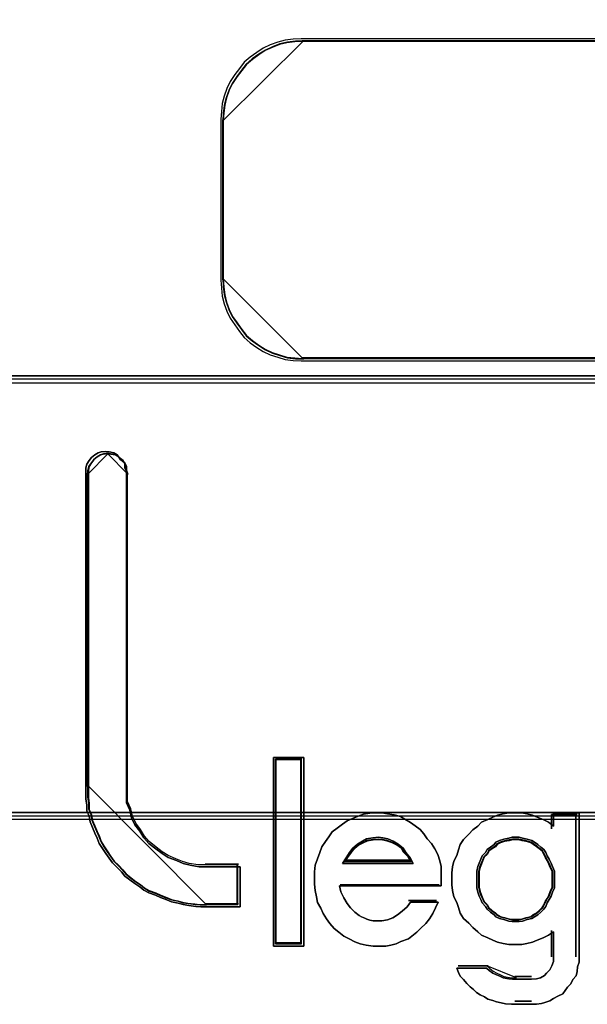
# Model space of a CAD drawing. Header units: millimetres. Extents: x -1290 to 1795, y -4192 to -1311.
# Tile 497 of 656: x 1536.36 to 1537.8, y -3688.79 to -3686.3. Entities that reach past the tile are written whole.
import ezdxf

# ---------------------------------------------------------------- set-up
doc = ezdxf.new("R2010")
doc.units = ezdxf.units.MM
doc.layers.add('30', color=7, linetype='Continuous')
doc.layers.add('45', color=7, linetype='Continuous')
doc.layers.add('Aparatura', color=7, linetype='Continuous', lineweight=13)

# ---------------------------------------------------------------- blocks, each defined once
blk = doc.blocks.new('*U222')
at = {"layer": '30', "color": 7}
for points in [[(764.797637, -412.488144), (117.203183, -412.488144), (117.203183, -414.007719), (117.203183, -435.076424), (117.203183, -436.55493), (764.797637, -436.55493), (764.797637, -435.076424), (764.797637, -414.007719), (764.797637, -412.488144)], [(117.203183, -436.468753), (764.797637, -436.468753), (117.203183, -436.468753)], [(764.797637, -436.468753), (117.203183, -436.468753), (117.203183, -437.964885), (117.203183, -439.544136), (117.203183, -442.07925), (764.797637, -442.07925), (764.797637, -439.544136), (764.797637, -437.964885), (764.797637, -436.468753)], [(764.754661, -436.510046), (117.246158, -436.510046), (117.246158, -437.983677), (117.246158, -439.539176), (117.246158, -442.036161), (764.754661, -442.036161), (764.754661, -439.539176), (764.754661, -437.983677), (764.754661, -436.510046)], [(117.203183, -441.993072), (764.797637, -441.993072), (117.203183, -441.993072)]]:
    blk.add_lwpolyline(points, close=True, dxfattribs=at)
blk = doc.blocks.new('*U225')
at = {"layer": '45', "color": 3}
for points in [[(197.395461, -433.549499), (193.397664, -433.549499), (193.297425, -433.555434), (193.197185, -433.567304), (193.102842, -433.591043), (193.008498, -433.626653), (192.920052, -433.668197), (192.837501, -433.721611), (192.754951, -433.780959), (192.678297, -433.846243), (192.619332, -433.923396), (192.560368, -434.00055), (192.501403, -434.089573), (192.460128, -434.178596), (192.424749, -434.273554), (192.401164, -434.368512), (192.389371, -434.469405), (192.383474, -434.564363), (192.383474, -436.605961), (192.389371, -436.706854), (192.401164, -436.807746), (192.424749, -436.902705), (192.460128, -436.997663), (192.501403, -437.086686), (192.560368, -437.169774), (192.619332, -437.252862), (192.678297, -437.330016), (192.754951, -437.395299), (192.837501, -437.454648), (192.920052, -437.508062), (193.008498, -437.549606), (193.102842, -437.57928), (193.197185, -437.608955), (193.297425, -437.620825), (193.397664, -437.626759), (197.395461, -437.626759)], [(197.395461, -433.549499), (193.397664, -433.549499), (193.297425, -433.555434), (193.197185, -433.567304), (193.102842, -433.591043), (193.008498, -433.626653), (192.920052, -433.668197), (192.837501, -433.721611), (192.754951, -433.780959), (192.678297, -433.846243), (192.619332, -433.923396), (192.560368, -434.00055), (192.501403, -434.089573), (192.460128, -434.178596), (192.424749, -434.273554), (192.401164, -434.368512), (192.389371, -434.469405), (192.383474, -434.564363), (192.383474, -436.605961), (192.389371, -436.706854), (192.401164, -436.807746), (192.424749, -436.902705), (192.460128, -436.997663), (192.501403, -437.086686), (192.560368, -437.169774), (192.619332, -437.252862), (192.678297, -437.330016), (192.754951, -437.395299), (192.837501, -437.454648), (192.920052, -437.508062), (193.008498, -437.549606), (193.102842, -437.57928), (193.197185, -437.608955), (193.297425, -437.620825), (193.397664, -437.626759), (197.395461, -437.626759)], [(197.395461, -433.549499), (193.397664, -433.549499), (193.297425, -433.555434), (193.197185, -433.567304), (193.102842, -433.591043), (193.008498, -433.626653), (192.920052, -433.668197), (192.837501, -433.721611), (192.754951, -433.780959), (192.678297, -433.846243), (192.619332, -433.923396), (192.560368, -434.00055), (192.501403, -434.089573), (192.460128, -434.178596), (192.424749, -434.273554), (192.401164, -434.368512), (192.389371, -434.469405), (192.383474, -434.564363), (192.383474, -436.605961), (192.389371, -436.706854), (192.401164, -436.807746), (192.424749, -436.902705), (192.460128, -436.997663), (192.501403, -437.086686), (192.560368, -437.169774), (192.619332, -437.252862), (192.678297, -437.330016), (192.754951, -437.395299), (192.837501, -437.454648), (192.920052, -437.508062), (193.008498, -437.549606), (193.102842, -437.57928), (193.197185, -437.608955), (193.297425, -437.620825), (193.397664, -437.626759), (197.395461, -437.626759)], [(197.395461, -433.549499), (193.397664, -433.549499), (193.297425, -433.555434), (193.197185, -433.567304), (193.102842, -433.591043), (193.008498, -433.626653), (192.920052, -433.668197), (192.837501, -433.721611), (192.754951, -433.780959), (192.678297, -433.846243), (192.619332, -433.923396), (192.560368, -434.00055), (192.501403, -434.089573), (192.460128, -434.178596), (192.424749, -434.273554), (192.401164, -434.368512), (192.389371, -434.469405), (192.383474, -434.564363), (192.383474, -436.605961), (192.389371, -436.706854), (192.401164, -436.807746), (192.424749, -436.902705), (192.460128, -436.997663), (192.501403, -437.086686), (192.560368, -437.169774), (192.619332, -437.252862), (192.678297, -437.330016), (192.754951, -437.395299), (192.837501, -437.454648), (192.920052, -437.508062), (193.008498, -437.549606), (193.102842, -437.57928), (193.197185, -437.608955), (193.297425, -437.620825), (193.397664, -437.626759), (197.395461, -437.626759)], [(197.395461, -433.549499), (193.397664, -433.549499), (193.297425, -433.555434), (193.197185, -433.567304), (193.102842, -433.591043), (193.008498, -433.626653), (192.920052, -433.668197), (192.837501, -433.721611), (192.754951, -433.780959), (192.678297, -433.846243), (192.619332, -433.923396), (192.560368, -434.00055), (192.501403, -434.089573), (192.460128, -434.178596), (192.424749, -434.273554), (192.401164, -434.368512), (192.389371, -434.469405), (192.383474, -434.564363), (192.383474, -436.605961), (192.389371, -436.706854), (192.401164, -436.807746), (192.424749, -436.902705), (192.460128, -436.997663), (192.501403, -437.086686), (192.560368, -437.169774), (192.619332, -437.252862), (192.678297, -437.330016), (192.754951, -437.395299), (192.837501, -437.454648), (192.920052, -437.508062), (193.008498, -437.549606), (193.102842, -437.57928), (193.197185, -437.608955), (193.297425, -437.620825), (193.397664, -437.626759), (197.395461, -437.626759)], [(197.395461, -433.549499), (193.397664, -433.549499), (193.297425, -433.555434), (193.197185, -433.567304), (193.102842, -433.591043), (193.008498, -433.626653), (192.920052, -433.668197), (192.837501, -433.721611), (192.754951, -433.780959), (192.678297, -433.846243), (192.619332, -433.923396), (192.560368, -434.00055), (192.501403, -434.089573), (192.460128, -434.178596), (192.424749, -434.273554), (192.401164, -434.368512), (192.389371, -434.469405), (192.383474, -434.564363), (192.383474, -436.605961), (192.389371, -436.706854), (192.401164, -436.807746), (192.424749, -436.902705), (192.460128, -436.997663), (192.501403, -437.086686), (192.560368, -437.169774), (192.619332, -437.252862), (192.678297, -437.330016), (192.754951, -437.395299), (192.837501, -437.454648), (192.920052, -437.508062), (193.008498, -437.549606), (193.102842, -437.57928), (193.197185, -437.608955), (193.297425, -437.620825), (193.397664, -437.626759), (197.395461, -437.626759)], [(197.375708, -433.581816), (193.417948, -433.581816), (193.318713, -433.587657), (193.219477, -433.599338), (193.126078, -433.622701), (193.03268, -433.657746), (192.945119, -433.698632), (192.863395, -433.751199), (192.781672, -433.809607), (192.705785, -433.873856), (192.647411, -433.949786), (192.589037, -434.025716), (192.530663, -434.113328), (192.489801, -434.20094), (192.454777, -434.294393), (192.431427, -434.387846), (192.419753, -434.487139), (192.413915, -434.580592), (192.413915, -436.589826), (192.419753, -436.68912), (192.431427, -436.788413), (192.454777, -436.881866), (192.489801, -436.975319), (192.530663, -437.06293), (192.589037, -437.144702), (192.647411, -437.226473), (192.705785, -437.302403), (192.781672, -437.366652), (192.863395, -437.42506), (192.945119, -437.477627), (193.03268, -437.518513), (193.126078, -437.547717), (193.219477, -437.576921), (193.318713, -437.588602), (193.417948, -437.594443), (197.375708, -437.594443)], [(197.375708, -433.581816), (193.417948, -433.581816), (193.318713, -433.587657), (193.219477, -433.599338), (193.126078, -433.622701), (193.03268, -433.657746), (192.945119, -433.698632), (192.863395, -433.751199), (192.781672, -433.809607), (192.705785, -433.873856), (192.647411, -433.949786), (192.589037, -434.025716), (192.530663, -434.113328), (192.489801, -434.20094), (192.454777, -434.294393), (192.431427, -434.387846), (192.419753, -434.487139), (192.413915, -434.580592), (192.413915, -436.589826), (192.419753, -436.68912), (192.431427, -436.788413), (192.454777, -436.881866), (192.489801, -436.975319), (192.530663, -437.06293), (192.589037, -437.144702), (192.647411, -437.226473), (192.705785, -437.302403), (192.781672, -437.366652), (192.863395, -437.42506), (192.945119, -437.477627), (193.03268, -437.518513), (193.126078, -437.547717), (193.219477, -437.576921), (193.318713, -437.588602), (193.417948, -437.594443), (197.375708, -437.594443)], [(197.375708, -433.581816), (193.417948, -433.581816), (193.318713, -433.587657), (193.219477, -433.599338), (193.126078, -433.622701), (193.03268, -433.657746), (192.945119, -433.698632), (192.863395, -433.751199), (192.781672, -433.809607), (192.705785, -433.873856), (192.647411, -433.949786), (192.589037, -434.025716), (192.530663, -434.113328), (192.489801, -434.20094), (192.454777, -434.294393), (192.431427, -434.387846), (192.419753, -434.487139), (192.413915, -434.580592), (192.413915, -436.589826), (192.419753, -436.68912), (192.431427, -436.788413), (192.454777, -436.881866), (192.489801, -436.975319), (192.530663, -437.06293), (192.589037, -437.144702), (192.647411, -437.226473), (192.705785, -437.302403), (192.781672, -437.366652), (192.863395, -437.42506), (192.945119, -437.477627), (193.03268, -437.518513), (193.126078, -437.547717), (193.219477, -437.576921), (193.318713, -437.588602), (193.417948, -437.594443), (197.375708, -437.594443)], [(197.375708, -433.581816), (193.417948, -433.581816), (193.318713, -433.587657), (193.219477, -433.599338), (193.126078, -433.622701), (193.03268, -433.657746), (192.945119, -433.698632), (192.863395, -433.751199), (192.781672, -433.809607), (192.705785, -433.873856), (192.647411, -433.949786), (192.589037, -434.025716), (192.530663, -434.113328), (192.489801, -434.20094), (192.454777, -434.294393), (192.431427, -434.387846), (192.419753, -434.487139), (192.413915, -434.580592), (192.413915, -436.589826), (192.419753, -436.68912), (192.431427, -436.788413), (192.454777, -436.881866), (192.489801, -436.975319), (192.530663, -437.06293), (192.589037, -437.144702), (192.647411, -437.226473), (192.705785, -437.302403), (192.781672, -437.366652), (192.863395, -437.42506), (192.945119, -437.477627), (193.03268, -437.518513), (193.126078, -437.547717), (193.219477, -437.576921), (193.318713, -437.588602), (193.417948, -437.594443), (197.375708, -437.594443)], [(197.375708, -433.581816), (193.417948, -433.581816), (193.318713, -433.587657), (193.219477, -433.599338), (193.126078, -433.622701), (193.03268, -433.657746), (192.945119, -433.698632), (192.863395, -433.751199), (192.781672, -433.809607), (192.705785, -433.873856), (192.647411, -433.949786), (192.589037, -434.025716), (192.530663, -434.113328), (192.489801, -434.20094), (192.454777, -434.294393), (192.431427, -434.387846), (192.419753, -434.487139), (192.413915, -434.580592), (192.413915, -436.589826), (192.419753, -436.68912), (192.431427, -436.788413), (192.454777, -436.881866), (192.489801, -436.975319), (192.530663, -437.06293), (192.589037, -437.144702), (192.647411, -437.226473), (192.705785, -437.302403), (192.781672, -437.366652), (192.863395, -437.42506), (192.945119, -437.477627), (193.03268, -437.518513), (193.126078, -437.547717), (193.219477, -437.576921), (193.318713, -437.588602), (193.417948, -437.594443), (197.375708, -437.594443)], [(197.375708, -433.581816), (193.417948, -433.581816), (193.318713, -433.587657), (193.219477, -433.599338), (193.126078, -433.622701), (193.03268, -433.657746), (192.945119, -433.698632), (192.863395, -433.751199), (192.781672, -433.809607), (192.705785, -433.873856), (192.647411, -433.949786), (192.589037, -434.025716), (192.530663, -434.113328), (192.489801, -434.20094), (192.454777, -434.294393), (192.431427, -434.387846), (192.419753, -434.487139), (192.413915, -434.580592), (192.413915, -436.589826), (192.419753, -436.68912), (192.431427, -436.788413), (192.454777, -436.881866), (192.489801, -436.975319), (192.530663, -437.06293), (192.589037, -437.144702), (192.647411, -437.226473), (192.705785, -437.302403), (192.781672, -437.366652), (192.863395, -437.42506), (192.945119, -437.477627), (193.03268, -437.518513), (193.126078, -437.547717), (193.219477, -437.576921), (193.318713, -437.588602), (193.417948, -437.594443), (197.375708, -437.594443)]]:
    blk.add_lwpolyline(points, dxfattribs=at)
for points in [[(193.427421, -433.572839), (193.326541, -433.578781), (193.225661, -433.590667), (193.130715, -433.614437), (193.035769, -433.650092), (192.946757, -433.69169), (192.86368, -433.745172), (192.780602, -433.804598), (192.703458, -433.869966), (192.644117, -433.947219), (192.584776, -434.024471), (192.525435, -434.113609), (192.483896, -434.202747), (192.448291, -434.297828), (192.424555, -434.392909), (192.412687, -434.493932), (192.406753, -434.589012), (193.427421, -433.572839)], [(203.45146, -433.572839), (193.411305, -433.572839), (203.45146, -433.572839)], [(192.406753, -434.572854), (192.406753, -436.598019), (192.406753, -434.572854)], [(192.406753, -436.581861), (192.412687, -436.682829), (192.424555, -436.783797), (192.448291, -436.878825), (192.483896, -436.973854), (192.525435, -437.062944), (192.584776, -437.146094), (192.644117, -437.229244), (192.703458, -437.306455), (192.780602, -437.371787), (192.86368, -437.43118), (192.946757, -437.484634), (193.035769, -437.526209), (193.130715, -437.555905), (193.225661, -437.585602), (193.326541, -437.59748), (193.427421, -437.60342), (192.406753, -436.581861)], [(203.45146, -437.585466), (193.411305, -437.585466), (203.45146, -437.585466)]]:
    blk.add_lwpolyline(points, close=True, dxfattribs=at)
at = {"layer": '45', "color": 7}
for points in [[(191.095867, -438.848961), (191.144148, -438.88439), (191.168288, -438.931629), (191.168288, -438.978867), (191.186394, -439.026106), (191.186394, -443.017762), (191.186394, -443.118144), (191.186394, -443.218526), (191.22864, -443.313003), (191.25278, -443.40748), (191.295026, -443.496053), (191.355378, -443.57872), (191.409694, -443.661388), (191.470045, -443.732245), (191.560573, -443.803103), (191.639029, -443.862151), (191.717486, -443.90939), (191.820084, -443.950724), (191.904576, -443.986153), (191.995103, -444.009772), (192.109771, -444.027486), (192.212368, -444.027486), (192.628793, -444.027486), (192.628793, -444.535301), (192.212368, -444.535301), (192.127876, -444.535301), (192.067525, -444.529396), (191.976997, -444.517586), (191.904576, -444.505777), (191.844224, -444.488062), (191.759732, -444.470348), (191.699381, -444.446728), (191.620924, -444.417204), (191.554537, -444.38768), (191.470045, -444.358156), (191.409694, -444.322727), (191.355378, -444.281393), (191.295026, -444.24006), (191.22864, -444.192821), (191.168288, -444.145583), (191.126042, -444.092439), (191.071726, -444.039296), (191.011375, -443.980248), (190.969129, -443.9212), (190.926883, -443.862151), (190.884637, -443.797198), (190.842391, -443.732245), (190.81825, -443.667292), (190.788074, -443.602339), (190.757899, -443.531482), (190.727723, -443.460624), (190.715653, -443.389766), (190.685477, -443.318908), (190.685477, -443.242146), (190.673407, -443.171288), (190.673407, -443.094525), (190.673407, -443.017762), (190.673407, -439.026106), (190.673407, -438.978867), (190.685477, -438.931629), (190.715653, -438.88439), (190.745828, -438.848961), (190.788074, -438.813532), (190.83032, -438.789913), (190.866531, -438.778103), (190.926883, -438.772198), (190.969129, -438.778103), (191.02948, -438.789913), (191.071726, -438.813532), (191.095867, -438.848961)], [(191.476014, -443.71023), (191.417652, -443.640123), (191.365127, -443.558331), (191.306765, -443.476539), (191.265912, -443.388905), (191.242567, -443.295429), (191.201714, -443.201952), (191.201714, -443.102634), (191.201714, -443.003315), (191.201714, -439.053937), (191.184205, -439.007199), (191.184205, -438.960461), (191.160861, -438.913723), (191.114171, -438.878669), (191.090826, -438.843615), (191.049973, -438.820246), (190.991611, -438.808562), (190.950758, -438.80272), (190.892396, -438.808562), (190.857379, -438.820246), (190.816526, -438.843615), (190.775673, -438.878669), (190.746492, -438.913723), (190.717311, -438.960461), (190.705638, -439.007199), (190.705638, -439.053937), (190.705638, -443.003315), (190.705638, -443.079265), (190.705638, -443.155214), (190.717311, -443.225321), (190.717311, -443.301271), (190.746492, -443.371378), (190.758164, -443.441486), (190.787345, -443.511593), (190.816526, -443.5817), (190.845707, -443.645965), (190.869051, -443.71023), (190.909905, -443.774495), (190.950758, -443.83876), (190.991611, -443.897183), (191.032465, -443.955606), (191.090826, -444.014028), (191.143352, -444.066609), (191.184205, -444.119189), (191.242567, -444.165928), (191.306765, -444.212666), (191.365127, -444.253562), (191.417652, -444.294458), (191.476014, -444.329511), (191.557721, -444.358723), (191.621919, -444.387934), (191.697789, -444.417145), (191.756151, -444.440515), (191.837858, -444.458041), (191.896219, -444.475568), (191.966254, -444.487253), (192.053796, -444.498937), (192.112158, -444.50478), (192.193865, -444.50478), (192.596561, -444.50478), (192.596561, -444.002344), (192.193865, -444.002344), (192.094649, -444.002344), (191.983762, -443.984817), (191.896219, -443.961448), (191.814513, -443.926394), (191.715298, -443.885498), (191.639427, -443.83876), (191.563557, -443.780337), (191.476014, -443.71023)], [(193.432793, -442.644788), (193.432793, -445.032615), (193.049595, -445.032615), (193.049595, -442.644788), (193.432793, -442.644788)], [(193.432793, -445.032615), (193.432793, -442.644788), (193.049595, -442.644788), (193.049595, -445.032615), (193.432793, -445.032615)], [(193.432793, -442.644788), (193.049595, -442.644788), (193.049595, -445.032615), (193.432793, -445.032615), (193.432793, -442.644788)], [(193.432793, -445.032615), (193.432793, -442.644788), (193.049595, -442.644788), (193.049595, -445.032615), (193.432793, -445.032615)], [(193.072873, -442.668127), (193.072873, -445.009275), (193.072873, -442.668127)], [(193.072873, -442.668127), (193.409515, -442.668127), (193.072873, -442.668127)], [(193.402352, -445.002094), (193.402352, -442.675309), (193.080036, -442.675309), (193.080036, -445.002094), (193.402352, -445.002094)], [(193.402352, -442.675309), (193.080036, -442.675309), (193.080036, -445.002094), (193.402352, -445.002094), (193.402352, -442.675309)], [(193.402352, -445.002094), (193.402352, -442.675309), (193.080036, -442.675309), (193.080036, -445.002094), (193.402352, -445.002094)], [(193.393399, -442.668127), (193.393399, -445.009275), (193.393399, -442.668127)], [(194.491608, -443.357119), (194.576596, -443.36926), (194.655513, -443.393543), (194.710148, -443.423896), (194.782995, -443.46639), (194.8437, -443.508885), (194.904406, -443.55745), (194.95297, -443.612086), (194.995464, -443.672792), (195.050099, -443.733499), (195.092593, -443.800276), (195.129017, -443.873123), (195.153299, -443.952041), (195.171511, -444.024889), (195.171511, -444.103807), (195.171511, -444.188796), (195.171511, -444.267715), (193.884551, -444.267715), (193.902763, -444.346633), (193.939186, -444.419481), (193.98168, -444.492328), (194.024174, -444.546964), (194.078809, -444.6016), (194.133444, -444.644094), (194.163797, -444.662306), (194.206291, -444.680518), (194.230573, -444.692659), (194.266997, -444.704801), (194.309491, -444.710871), (194.351985, -444.710871), (194.376267, -444.710871), (194.418761, -444.710871), (194.491608, -444.69873), (194.558384, -444.674447), (194.619089, -444.638024), (194.679795, -444.589458), (194.740501, -444.534823), (194.782995, -444.474116), (195.135087, -444.474116), (195.098664, -444.546964), (195.068311, -444.619812), (195.025817, -444.686589), (194.977253, -444.747295), (194.910476, -444.808001), (194.861912, -444.856567), (194.801206, -444.905132), (194.758712, -444.941555), (194.661583, -444.971909), (194.600878, -445.002262), (194.534102, -445.020474), (194.473396, -445.032615), (194.376267, -445.032615), (194.309491, -445.032615), (194.224503, -445.020474), (194.145586, -445.002262), (194.078809, -444.977979), (194.005963, -444.941555), (193.939186, -444.905132), (193.878481, -444.856567), (193.817775, -444.808001), (193.76314, -444.747295), (193.720646, -444.686589), (193.678152, -444.619812), (193.647799, -444.553035), (193.605305, -444.480187), (193.593164, -444.407339), (193.574953, -444.328421), (193.568882, -444.249503), (193.568882, -444.170584), (193.568882, -444.091666), (193.574953, -444.006677), (193.605305, -443.927759), (193.635658, -443.848841), (193.659941, -443.775993), (193.708505, -443.709216), (193.750999, -443.64851), (193.793493, -443.587803), (193.854199, -443.539238), (193.920975, -443.490673), (193.98168, -443.448179), (194.048457, -443.417825), (194.121303, -443.387472), (194.188079, -443.36319), (194.266997, -443.351048), (194.333773, -443.344978), (194.418761, -443.344978), (194.491608, -443.357119)], [(194.491608, -443.357119), (194.418761, -443.344978), (194.333773, -443.344978), (194.266997, -443.351048), (194.188079, -443.36319), (194.121303, -443.387472), (194.048457, -443.417825), (193.98168, -443.448179), (193.920975, -443.490673), (193.854199, -443.539238), (193.793493, -443.587803), (193.750999, -443.64851), (193.708505, -443.709216), (193.659941, -443.775993), (193.635658, -443.848841), (193.605305, -443.927759), (193.574953, -444.006677), (193.568882, -444.091666), (193.568882, -444.170584), (193.568882, -444.249503), (193.574953, -444.328421), (193.593164, -444.407339), (193.605305, -444.480187), (193.647799, -444.553035), (193.678152, -444.619812), (193.720646, -444.686589), (193.76314, -444.747295), (193.817775, -444.808001), (193.878481, -444.856567), (193.939186, -444.905132), (194.005963, -444.941555), (194.078809, -444.977979), (194.145586, -445.002262), (194.224503, -445.020474), (194.309491, -445.032615), (194.376267, -445.032615), (194.473396, -445.032615), (194.534102, -445.020474), (194.600878, -445.002262), (194.661583, -444.971909), (194.758712, -444.941555), (194.801206, -444.905132), (194.861912, -444.856567), (194.910476, -444.808001), (194.977253, -444.747295), (195.025817, -444.686589), (195.068311, -444.619812), (195.098664, -444.546964), (195.135087, -444.474116), (194.782995, -444.474116), (194.740501, -444.534823), (194.679795, -444.589458), (194.619089, -444.638024), (194.558384, -444.674447), (194.491608, -444.69873), (194.418761, -444.710871), (194.376267, -444.710871), (194.351985, -444.710871), (194.309491, -444.710871), (194.266997, -444.704801), (194.230573, -444.692659), (194.206291, -444.680518), (194.163797, -444.662306), (194.133444, -444.644094), (194.078809, -444.6016), (194.024174, -444.546964), (193.98168, -444.492328), (193.939186, -444.419481), (193.902763, -444.346633), (193.884551, -444.267715), (195.171511, -444.267715), (195.171511, -444.188796), (195.171511, -444.103807), (195.171511, -444.024889), (195.153299, -443.952041), (195.129017, -443.873123), (195.092593, -443.800276), (195.050099, -443.733499), (194.995464, -443.672792), (194.95297, -443.612086), (194.904406, -443.55745), (194.8437, -443.508885), (194.782995, -443.46639), (194.710148, -443.423896), (194.655513, -443.393543), (194.576596, -443.36926), (194.491608, -443.357119)], [(194.333773, -443.344978), (194.266997, -443.351048), (194.188079, -443.36319), (194.121303, -443.387472), (194.048457, -443.417825), (193.98168, -443.448179), (193.920975, -443.490673), (193.854199, -443.539238), (193.793493, -443.587803), (193.750999, -443.64851), (193.708505, -443.709216), (193.659941, -443.775993), (193.635658, -443.848841), (193.605305, -443.927759), (193.574953, -444.006677), (193.568882, -444.091666), (193.568882, -444.170584), (193.568882, -444.249503), (193.574953, -444.328421), (193.593164, -444.407339), (193.605305, -444.480187), (193.647799, -444.553035), (193.678152, -444.619812), (193.720646, -444.686589), (193.76314, -444.747295), (193.817775, -444.808001), (193.878481, -444.856567), (193.939186, -444.905132), (194.005963, -444.941555), (194.078809, -444.977979), (194.145586, -445.002262), (194.224503, -445.020474), (194.309491, -445.032615), (194.376267, -445.032615), (194.473396, -445.032615), (194.534102, -445.020474), (194.600878, -445.002262), (194.661583, -444.971909), (194.758712, -444.941555), (194.801206, -444.905132), (194.861912, -444.856567), (194.910476, -444.808001), (194.977253, -444.747295), (195.025817, -444.686589), (195.068311, -444.619812), (195.098664, -444.546964), (195.135087, -444.474116), (194.782995, -444.474116), (194.740501, -444.534823), (194.679795, -444.589458), (194.619089, -444.638024), (194.558384, -444.674447), (194.491608, -444.69873), (194.418761, -444.710871), (194.376267, -444.710871), (194.351985, -444.710871), (194.309491, -444.710871), (194.266997, -444.704801), (194.230573, -444.692659), (194.206291, -444.680518), (194.163797, -444.662306), (194.133444, -444.644094), (194.078809, -444.6016), (194.024174, -444.546964), (193.98168, -444.492328), (193.939186, -444.419481), (193.902763, -444.346633), (193.884551, -444.267715), (195.171511, -444.267715), (195.171511, -444.188796), (195.171511, -444.103807), (195.171511, -444.024889), (195.153299, -443.952041), (195.129017, -443.873123), (195.092593, -443.800276), (195.050099, -443.733499), (194.995464, -443.672792), (194.95297, -443.612086), (194.904406, -443.55745), (194.8437, -443.508885), (194.782995, -443.46639), (194.710148, -443.423896), (194.655513, -443.393543), (194.576596, -443.36926), (194.491608, -443.357119), (194.418761, -443.344978), (194.333773, -443.344978)], [(194.024174, -444.546964), (193.98168, -444.492328), (193.939186, -444.419481), (193.902763, -444.346633), (193.884551, -444.267715), (195.171511, -444.267715), (195.171511, -444.188796), (195.171511, -444.103807), (195.171511, -444.024889), (195.153299, -443.952041), (195.129017, -443.873123), (195.092593, -443.800276), (195.050099, -443.733499), (194.995464, -443.672792), (194.95297, -443.612086), (194.904406, -443.55745), (194.8437, -443.508885), (194.782995, -443.46639), (194.710148, -443.423896), (194.655513, -443.393543), (194.576596, -443.36926), (194.491608, -443.357119), (194.418761, -443.344978), (194.333773, -443.344978), (194.266997, -443.351048), (194.188079, -443.36319), (194.121303, -443.387472), (194.048457, -443.417825), (193.98168, -443.448179), (193.920975, -443.490673), (193.854199, -443.539238), (193.793493, -443.587803), (193.750999, -443.64851), (193.708505, -443.709216), (193.659941, -443.775993), (193.635658, -443.848841), (193.605305, -443.927759), (193.574953, -444.006677), (193.568882, -444.091666), (193.568882, -444.170584), (193.568882, -444.249503), (193.574953, -444.328421), (193.593164, -444.407339), (193.605305, -444.480187), (193.647799, -444.553035), (193.678152, -444.619812), (193.720646, -444.686589), (193.76314, -444.747295), (193.817775, -444.808001), (193.878481, -444.856567), (193.939186, -444.905132), (194.005963, -444.941555), (194.078809, -444.977979), (194.145586, -445.002262), (194.224503, -445.020474), (194.309491, -445.032615), (194.376267, -445.032615), (194.473396, -445.032615), (194.534102, -445.020474), (194.600878, -445.002262), (194.661583, -444.971909), (194.758712, -444.941555), (194.801206, -444.905132), (194.861912, -444.856567), (194.910476, -444.808001), (194.977253, -444.747295), (195.025817, -444.686589), (195.068311, -444.619812), (195.098664, -444.546964), (195.135087, -444.474116), (194.782995, -444.474116), (194.740501, -444.534823), (194.679795, -444.589458), (194.619089, -444.638024), (194.558384, -444.674447), (194.491608, -444.69873), (194.418761, -444.710871), (194.376267, -444.710871), (194.351985, -444.710871), (194.309491, -444.710871), (194.266997, -444.704801), (194.230573, -444.692659), (194.206291, -444.680518), (194.163797, -444.662306), (194.133444, -444.644094), (194.078809, -444.6016), (194.024174, -444.546964)], [(195.823948, -445.372756), (195.872545, -445.396753), (195.915068, -445.414751), (195.957591, -445.432749), (196.030487, -445.444748), (196.07301, -445.450747), (196.115533, -445.450747), (196.315997, -445.450747), (196.376744, -445.444748), (196.431416, -445.432749), (196.480014, -445.402752), (196.504312, -445.372756), (196.546835, -445.33076), (196.571134, -445.282765), (196.595433, -445.228771), (196.595433, -445.174777), (196.595433, -444.850813), (196.528611, -444.892808), (196.46179, -444.928804), (196.388893, -444.958801), (196.328147, -444.982798), (196.25525, -445.000796), (196.194504, -445.012795), (196.115533, -445.012795), (196.030487, -445.012795), (195.957591, -445.000796), (195.884695, -444.982798), (195.823948, -444.958801), (195.763201, -444.928804), (195.68423, -444.892808), (195.635633, -444.850813), (195.574886, -444.796819), (195.520214, -444.742825), (195.453392, -444.682831), (195.410869, -444.616838), (195.392645, -444.544846), (195.368347, -444.478853), (195.331899, -444.406861), (195.313674, -444.32887), (195.3076, -444.256878), (195.3076, -444.178886), (195.3076, -444.106894), (195.313674, -444.028903), (195.331899, -443.956911), (195.368347, -443.884919), (195.392645, -443.812926), (195.410869, -443.746934), (195.453392, -443.680941), (195.520214, -443.614948), (195.574886, -443.560954), (195.635633, -443.512959), (195.68423, -443.464965), (195.763201, -443.428968), (195.823948, -443.398972), (195.884695, -443.374974), (195.957591, -443.356976), (196.030487, -443.344978), (196.115533, -443.344978), (196.194504, -443.344978), (196.25525, -443.356976), (196.328147, -443.374974), (196.388893, -443.398972), (196.46179, -443.428968), (196.528611, -443.464965), (196.595433, -443.512959), (196.595433, -443.344978), (196.917391, -443.344978), (196.917391, -445.174777), (196.917391, -445.234771), (196.899167, -445.294764), (196.893092, -445.354758), (196.880943, -445.408752), (196.83842, -445.456746), (196.814121, -445.51074), (196.771599, -445.552736), (196.741225, -445.594731), (196.710852, -445.636727), (196.650105, -445.666723), (196.595433, -445.69672), (196.546835, -445.726717), (196.486088, -445.744715), (196.443566, -445.756714), (196.376744, -445.768712), (196.315997, -445.768712), (196.115533, -445.768712), (196.060861, -445.768712), (195.987964, -445.762713), (195.933292, -445.750714), (195.872545, -445.738716), (195.823948, -445.720717), (195.763201, -445.702719), (195.720678, -445.672723), (195.666006, -445.648725), (195.617409, -445.618729), (195.580961, -445.582733), (195.538438, -445.546737), (195.495915, -445.504741), (195.453392, -445.456746), (195.410869, -445.414751), (195.392645, -445.366756), (195.368347, -445.312762), (195.744977, -445.312762), (195.781425, -445.342759), (195.823948, -445.372756)], [(196.917391, -445.174777), (196.917391, -443.344978), (196.595433, -443.344978), (196.595433, -443.512959), (196.528611, -443.464965), (196.46179, -443.428968), (196.388893, -443.398972), (196.328147, -443.374974), (196.25525, -443.356976), (196.194504, -443.344978), (196.115533, -443.344978), (196.030487, -443.344978), (195.957591, -443.356976), (195.884695, -443.374974), (195.823948, -443.398972), (195.763201, -443.428968), (195.68423, -443.464965), (195.635633, -443.512959), (195.574886, -443.560954), (195.520214, -443.614948), (195.453392, -443.680941), (195.410869, -443.746934), (195.392645, -443.812926), (195.368347, -443.884919), (195.331899, -443.956911), (195.313674, -444.028903), (195.3076, -444.106894), (195.3076, -444.178886), (195.3076, -444.256878), (195.313674, -444.32887), (195.331899, -444.406861), (195.368347, -444.478853), (195.392645, -444.544846), (195.410869, -444.616838), (195.453392, -444.682831), (195.520214, -444.742825), (195.574886, -444.796819), (195.635633, -444.850813), (195.68423, -444.892808), (195.763201, -444.928804), (195.823948, -444.958801), (195.884695, -444.982798), (195.957591, -445.000796), (196.030487, -445.012795), (196.115533, -445.012795), (196.194504, -445.012795), (196.25525, -445.000796), (196.328147, -444.982798), (196.388893, -444.958801), (196.46179, -444.928804), (196.528611, -444.892808), (196.595433, -444.850813), (196.595433, -445.174777), (196.595433, -445.228771), (196.571134, -445.282765), (196.546835, -445.33076), (196.504312, -445.372756), (196.480014, -445.402752), (196.431416, -445.432749), (196.376744, -445.444748), (196.315997, -445.450747), (196.115533, -445.450747), (196.07301, -445.450747), (196.030487, -445.444748), (195.957591, -445.432749), (195.915068, -445.414751), (195.872545, -445.396753), (195.823948, -445.372756), (195.781425, -445.342759), (195.744977, -445.312762), (195.368347, -445.312762), (195.392645, -445.366756), (195.410869, -445.414751), (195.453392, -445.456746), (195.495915, -445.504741), (195.538438, -445.546737), (195.580961, -445.582733), (195.617409, -445.618729), (195.666006, -445.648725), (195.720678, -445.672723), (195.763201, -445.702719), (195.823948, -445.720717), (195.872545, -445.738716), (195.933292, -445.750714), (195.987964, -445.762713), (196.060861, -445.768712), (196.115533, -445.768712), (196.315997, -445.768712), (196.376744, -445.768712), (196.443566, -445.756714), (196.486088, -445.744715), (196.546835, -445.726717), (196.595433, -445.69672), (196.650105, -445.666723), (196.710852, -445.636727), (196.741225, -445.594731), (196.771599, -445.552736), (196.814121, -445.51074), (196.83842, -445.456746), (196.880943, -445.408752), (196.893092, -445.354758), (196.899167, -445.294764), (196.917391, -445.234771), (196.917391, -445.174777)], [(196.568215, -443.368317), (196.568215, -443.547853), (196.568215, -443.368317)], [(196.568215, -443.368317), (196.894113, -443.368317), (196.568215, -443.368317)], [(196.876206, -443.368317), (196.876206, -445.167267), (196.876206, -443.368317)], [(194.816963, -443.985921), (194.779208, -443.913716), (194.722575, -443.848732), (194.691113, -443.790968), (194.628188, -443.740425), (194.565263, -443.704323), (194.496046, -443.675441), (194.433121, -443.661), (194.376489, -443.653779), (194.307272, -443.661), (194.225469, -443.675441), (194.175129, -443.704323), (194.112205, -443.740425), (194.055572, -443.790968), (194.011525, -443.848732), (193.967477, -443.913716), (193.92343, -443.985921), (194.816963, -443.985921)], [(194.376489, -443.653779), (194.433121, -443.661), (194.496046, -443.675441), (194.565263, -443.704323), (194.628188, -443.740425), (194.691113, -443.790968), (194.722575, -443.848732), (194.779208, -443.913716), (194.816963, -443.985921), (193.92343, -443.985921), (193.967477, -443.913716), (194.011525, -443.848732), (194.055572, -443.790968), (194.112205, -443.740425), (194.175129, -443.704323), (194.225469, -443.675441), (194.307272, -443.661), (194.376489, -443.653779)], [(194.376489, -443.653779), (194.433121, -443.661), (194.496046, -443.675441), (194.565263, -443.704323), (194.628188, -443.740425), (194.691113, -443.790968), (194.722575, -443.848732), (194.779208, -443.913716), (194.816963, -443.985921), (193.92343, -443.985921), (193.967477, -443.913716), (194.011525, -443.848732), (194.055572, -443.790968), (194.112205, -443.740425), (194.175129, -443.704323), (194.225469, -443.675441), (194.307272, -443.661), (194.376489, -443.653779)], [(194.816963, -443.985921), (193.92343, -443.985921), (193.967477, -443.913716), (194.011525, -443.848732), (194.055572, -443.790968), (194.112205, -443.740425), (194.175129, -443.704323), (194.225469, -443.675441), (194.307272, -443.661), (194.376489, -443.653779), (194.433121, -443.661), (194.496046, -443.675441), (194.565263, -443.704323), (194.628188, -443.740425), (194.691113, -443.790968), (194.722575, -443.848732), (194.779208, -443.913716), (194.816963, -443.985921)], [(194.793684, -443.962581), (194.757897, -443.900524), (194.704215, -443.844673), (194.674392, -443.795027), (194.614746, -443.751587), (194.5551, -443.720559), (194.489489, -443.695736), (194.429843, -443.683325), (194.376161, -443.677119), (194.31055, -443.683325), (194.23301, -443.695736), (194.185293, -443.720559), (194.125647, -443.751587), (194.071965, -443.795027), (194.030213, -443.844673), (193.988461, -443.900524), (193.946708, -443.962581), (194.793684, -443.962581)], [(194.784731, -443.9554), (194.7497, -443.896855), (194.697153, -443.844166), (194.667961, -443.79733), (194.609576, -443.756349), (194.55119, -443.727077), (194.486967, -443.703659), (194.428582, -443.69195), (194.376035, -443.686096), (194.311811, -443.69195), (194.235911, -443.703659), (194.189202, -443.727077), (194.130817, -443.756349), (194.078271, -443.79733), (194.037401, -443.844166), (193.996531, -443.896855), (193.955662, -443.9554), (194.784731, -443.9554)], [(196.607609, -444.187899), (196.607609, -444.132002), (196.607609, -444.082317), (196.582676, -444.026421), (196.563976, -443.982946), (196.539043, -443.93326), (196.51411, -443.889786), (196.49541, -443.846311), (196.470477, -443.809047), (196.433078, -443.777993), (196.395678, -443.74694), (196.352045, -443.715886), (196.320879, -443.697254), (196.258546, -443.678622), (196.202447, -443.666201), (196.158814, -443.653779), (196.115181, -443.653779), (196.071549, -443.653779), (196.027916, -443.666201), (195.965583, -443.678622), (195.909484, -443.697254), (195.865851, -443.715886), (195.840918, -443.74694), (195.797285, -443.777993), (195.753652, -443.809047), (195.734952, -443.846311), (195.691319, -443.889786), (195.67262, -443.93326), (195.65392, -443.982946), (195.63522, -444.026421), (195.622754, -444.082317), (195.622754, -444.132002), (195.622754, -444.187899), (195.622754, -444.243795), (195.622754, -444.29348), (195.63522, -444.349377), (195.65392, -444.399062), (195.67262, -444.442537), (195.691319, -444.486012), (195.734952, -444.529487), (195.753652, -444.566751), (195.797285, -444.604015), (195.840918, -444.635068), (195.865851, -444.659911), (195.909484, -444.684754), (195.965583, -444.697175), (196.027916, -444.715807), (196.071549, -444.722018), (196.115181, -444.722018), (196.158814, -444.722018), (196.202447, -444.715807), (196.258546, -444.697175), (196.320879, -444.684754), (196.352045, -444.659911), (196.395678, -444.635068), (196.433078, -444.604015), (196.470477, -444.566751), (196.49541, -444.529487), (196.51411, -444.486012), (196.539043, -444.442537), (196.563976, -444.399062), (196.582676, -444.349377), (196.607609, -444.29348), (196.607609, -444.243795), (196.607609, -444.187899)], [(196.115181, -443.653779), (196.158814, -443.653779), (196.202447, -443.666201), (196.258546, -443.678622), (196.320879, -443.697254), (196.352045, -443.715886), (196.395678, -443.74694), (196.433078, -443.777993), (196.470477, -443.809047), (196.49541, -443.846311), (196.51411, -443.889786), (196.539043, -443.93326), (196.563976, -443.982946), (196.582676, -444.026421), (196.607609, -444.082317), (196.607609, -444.132002), (196.607609, -444.187899), (196.607609, -444.243795), (196.607609, -444.29348), (196.582676, -444.349377), (196.563976, -444.399062), (196.539043, -444.442537), (196.51411, -444.486012), (196.49541, -444.529487), (196.470477, -444.566751), (196.433078, -444.604015), (196.395678, -444.635068), (196.352045, -444.659911), (196.320879, -444.684754), (196.258546, -444.697175), (196.202447, -444.715807), (196.158814, -444.722018), (196.115181, -444.722018), (196.071549, -444.722018), (196.027916, -444.715807), (195.965583, -444.697175), (195.909484, -444.684754), (195.865851, -444.659911), (195.840918, -444.635068), (195.797285, -444.604015), (195.753652, -444.566751), (195.734952, -444.529487), (195.691319, -444.486012), (195.67262, -444.442537), (195.65392, -444.399062), (195.63522, -444.349377), (195.622754, -444.29348), (195.622754, -444.243795), (195.622754, -444.187899), (195.622754, -444.132002), (195.622754, -444.082317), (195.63522, -444.026421), (195.65392, -443.982946), (195.67262, -443.93326), (195.691319, -443.889786), (195.734952, -443.846311), (195.753652, -443.809047), (195.797285, -443.777993), (195.840918, -443.74694), (195.865851, -443.715886), (195.909484, -443.697254), (195.965583, -443.678622), (196.027916, -443.666201), (196.071549, -443.653779), (196.115181, -443.653779)], [(196.582676, -444.026421), (196.607609, -444.082317), (196.607609, -444.132002), (196.607609, -444.187899), (196.607609, -444.243795), (196.607609, -444.29348), (196.582676, -444.349377), (196.563976, -444.399062), (196.539043, -444.442537), (196.51411, -444.486012), (196.49541, -444.529487), (196.470477, -444.566751), (196.433078, -444.604015), (196.395678, -444.635068), (196.352045, -444.659911), (196.320879, -444.684754), (196.258546, -444.697175), (196.202447, -444.715807), (196.158814, -444.722018), (196.115181, -444.722018), (196.071549, -444.722018), (196.027916, -444.715807), (195.965583, -444.697175), (195.909484, -444.684754), (195.865851, -444.659911), (195.840918, -444.635068), (195.797285, -444.604015), (195.753652, -444.566751), (195.734952, -444.529487), (195.691319, -444.486012), (195.67262, -444.442537), (195.65392, -444.399062), (195.63522, -444.349377), (195.622754, -444.29348), (195.622754, -444.243795), (195.622754, -444.187899), (195.622754, -444.132002), (195.622754, -444.082317), (195.63522, -444.026421), (195.65392, -443.982946), (195.67262, -443.93326), (195.691319, -443.889786), (195.734952, -443.846311), (195.753652, -443.809047), (195.797285, -443.777993), (195.840918, -443.74694), (195.865851, -443.715886), (195.909484, -443.697254), (195.965583, -443.678622), (196.027916, -443.666201), (196.071549, -443.653779), (196.115181, -443.653779), (196.158814, -443.653779), (196.202447, -443.666201), (196.258546, -443.678622), (196.320879, -443.697254), (196.352045, -443.715886), (196.395678, -443.74694), (196.433078, -443.777993), (196.470477, -443.809047), (196.49541, -443.846311), (196.51411, -443.889786), (196.539043, -443.93326), (196.563976, -443.982946), (196.582676, -444.026421)], [(196.115181, -444.698678), (196.156752, -444.698678), (196.198322, -444.692739), (196.251769, -444.674921), (196.311155, -444.663043), (196.340848, -444.639285), (196.382418, -444.615528), (196.41805, -444.585832), (196.453682, -444.550196), (196.477436, -444.51456), (196.495252, -444.472985), (196.519006, -444.43141), (196.542761, -444.389835), (196.560576, -444.34232), (196.584331, -444.288867), (196.584331, -444.241352), (196.584331, -444.187899), (196.584331, -444.134445), (196.584331, -444.086931), (196.560576, -444.033477), (196.542761, -443.991902), (196.519006, -443.944387), (196.495252, -443.902812), (196.477436, -443.861237), (196.453682, -443.825602), (196.41805, -443.795905), (196.382418, -443.766209), (196.340848, -443.736512), (196.311155, -443.718694), (196.251769, -443.700876), (196.198322, -443.688998), (196.156752, -443.677119), (196.115181, -443.677119), (196.073611, -443.677119), (196.032041, -443.688998), (195.972655, -443.700876), (195.919208, -443.718694), (195.877637, -443.736512), (195.853883, -443.766209), (195.812313, -443.795905), (195.770743, -443.825602), (195.752927, -443.861237), (195.711357, -443.902812), (195.693541, -443.944387), (195.675725, -443.991902), (195.657909, -444.033477), (195.646032, -444.086931), (195.646032, -444.134445), (195.646032, -444.187899), (195.646032, -444.241352), (195.646032, -444.288867), (195.657909, -444.34232), (195.675725, -444.389835), (195.693541, -444.43141), (195.711357, -444.472985), (195.752927, -444.51456), (195.770743, -444.550196), (195.812313, -444.585832), (195.853883, -444.615528), (195.877637, -444.639285), (195.919208, -444.663043), (195.972655, -444.674921), (196.032041, -444.692739), (196.073611, -444.698678), (196.115181, -444.698678)], [(196.577168, -444.188796), (196.577168, -444.136188), (196.577168, -444.089425), (196.553776, -444.036817), (196.536233, -443.9959), (196.512841, -443.949137), (196.489449, -443.908219), (196.471905, -443.867302), (196.448514, -443.83223), (196.413426, -443.803003), (196.378338, -443.773776), (196.337403, -443.744549), (196.308163, -443.727013), (196.249684, -443.709477), (196.197052, -443.697787), (196.156117, -443.686096), (196.115181, -443.686096), (196.074246, -443.686096), (196.03331, -443.697787), (195.974831, -443.709477), (195.9222, -443.727013), (195.881264, -443.744549), (195.857872, -443.773776), (195.816937, -443.803003), (195.776001, -443.83223), (195.758457, -443.867302), (195.717522, -443.908219), (195.699978, -443.949137), (195.682434, -443.9959), (195.66489, -444.036817), (195.653195, -444.089425), (195.653195, -444.136188), (195.653195, -444.188796), (195.653195, -444.241405), (195.653195, -444.288167), (195.66489, -444.340776), (195.682434, -444.387538), (195.699978, -444.428456), (195.717522, -444.469373), (195.758457, -444.510291), (195.776001, -444.545363), (195.816937, -444.580435), (195.857872, -444.609662), (195.881264, -444.633043), (195.9222, -444.656425), (195.974831, -444.668115), (196.03331, -444.685652), (196.074246, -444.691497), (196.115181, -444.691497), (196.156117, -444.691497), (196.197052, -444.685652), (196.249684, -444.668115), (196.308163, -444.656425), (196.337403, -444.633043), (196.378338, -444.609662), (196.413426, -444.580435), (196.448514, -444.545363), (196.471905, -444.510291), (196.489449, -444.469373), (196.512841, -444.428456), (196.536233, -444.387538), (196.553776, -444.340776), (196.577168, -444.288167), (196.577168, -444.241405), (196.577168, -444.188796)], [(193.946708, -443.946423), (194.793684, -443.946423), (193.946708, -443.946423)], [(193.89478, -444.255225), (195.148232, -444.255225), (193.89478, -444.255225)], [(194.757871, -444.454509), (195.11421, -444.454509), (194.757871, -444.454509)], [(196.568215, -444.835126), (196.568215, -445.167267), (196.568215, -444.835126)], [(193.072873, -444.991322), (193.409515, -444.991322), (193.072873, -444.991322)], [(195.388179, -445.283965), (195.767796, -445.283965), (195.388179, -445.283965)], [(195.749889, -445.283965), (195.7867, -445.31675), (195.829647, -445.349535), (195.878728, -445.375763), (195.921674, -445.395434), (195.96462, -445.415105), (196.038242, -445.428219), (196.081188, -445.434775), (196.124135, -445.434775), (195.749889, -445.283965)], [(196.106228, -445.418617), (196.315734, -445.418617), (196.106228, -445.418617)], [(196.315734, -445.727419), (196.106228, -445.727419), (196.315734, -445.727419)]]:
    blk.add_lwpolyline(points, close=True, dxfattribs=at)
at = {"layer": '45', "color": 1}
for points in [[(191.470045, -443.732245), (191.409694, -443.661388), (191.355378, -443.57872), (191.295026, -443.496053), (191.25278, -443.40748), (191.22864, -443.313003), (191.186394, -443.218526), (191.186394, -443.118144), (191.186394, -443.017762), (191.186394, -439.026106), (191.168288, -438.978867), (191.168288, -438.931629), (191.144148, -438.88439), (191.095867, -438.848961), (191.071726, -438.813532), (191.02948, -438.789913), (190.969129, -438.778103), (190.926883, -438.772198), (190.866531, -438.778103), (190.83032, -438.789913), (190.788074, -438.813532), (190.745828, -438.848961), (190.715653, -438.88439), (190.685477, -438.931629), (190.673407, -438.978867), (190.673407, -439.026106), (190.673407, -443.017762), (190.673407, -443.094525), (190.673407, -443.171288), (190.685477, -443.242146), (190.685477, -443.318908), (190.715653, -443.389766), (190.727723, -443.460624), (190.757899, -443.531482), (190.788074, -443.602339), (190.81825, -443.667292), (190.842391, -443.732245), (190.884637, -443.797198), (190.926883, -443.862151), (190.969129, -443.9212), (191.011375, -443.980248), (191.071726, -444.039296), (191.126042, -444.092439), (191.168288, -444.145583), (191.22864, -444.192821), (191.295026, -444.24006), (191.355378, -444.281393), (191.409694, -444.322727), (191.470045, -444.358156), (191.554537, -444.38768), (191.620924, -444.417204), (191.699381, -444.446728), (191.759732, -444.470348), (191.844224, -444.488062), (191.904576, -444.505777), (191.976997, -444.517586), (192.067525, -444.529396), (192.127876, -444.535301), (192.212368, -444.535301), (192.628793, -444.535301), (192.628793, -444.027486), (192.212368, -444.027486), (192.109771, -444.027486), (191.995103, -444.009772), (191.904576, -443.986153), (191.820084, -443.950724), (191.717486, -443.90939), (191.639029, -443.862151), (191.560573, -443.803103), (191.470045, -443.732245)], [(190.95991, -438.795538), (190.897238, -438.801759), (190.859634, -438.814201), (190.815763, -438.839086), (190.771892, -438.876413), (190.740556, -438.91374), (190.70922, -438.963509), (190.696685, -439.013278), (190.696685, -439.063047), (190.95991, -438.795538)], [(191.210601, -439.063047), (191.191861, -439.013278), (191.191861, -438.963509), (191.166876, -438.91374), (191.116904, -438.876413), (191.091918, -438.839086), (191.048193, -438.814201), (190.985729, -438.801759), (190.942004, -438.795538), (191.210601, -439.063047)], [(190.696685, -439.046888), (190.696685, -443.011041), (190.696685, -439.046888)], [(191.192694, -439.046888), (191.192694, -443.011041), (191.192694, -439.046888)], [(193.432793, -442.644788), (193.049595, -442.644788), (193.049595, -445.032615), (193.432793, -445.032615), (193.432793, -442.644788)], [(193.402352, -442.675309), (193.080036, -442.675309), (193.080036, -445.002094), (193.402352, -445.002094), (193.402352, -442.675309)], [(190.696685, -442.994883), (190.696685, -443.071622), (190.696685, -443.148361), (190.708496, -443.219198), (190.708496, -443.295937), (190.738025, -443.366773), (190.749836, -443.43761), (190.779364, -443.508446), (190.808892, -443.579282), (190.83842, -443.644216), (190.862043, -443.709149), (190.903382, -443.774082), (190.944721, -443.839016), (190.986061, -443.898046), (191.0274, -443.957076), (191.086456, -444.016107), (191.139607, -444.069234), (191.180946, -444.122361), (191.240002, -444.169585), (191.304964, -444.21681), (191.36402, -444.258131), (191.417171, -444.299452), (191.476227, -444.33487), (191.558906, -444.364385), (191.623868, -444.3939), (191.700641, -444.423416), (191.759697, -444.447028), (191.842376, -444.464737), (191.901432, -444.482446), (191.9723, -444.494252), (192.060884, -444.506058), (192.11994, -444.511961), (192.202619, -444.511961), (190.696685, -442.994883)], [(195.171511, -444.267715), (195.171511, -444.188796), (195.171511, -444.103807), (195.171511, -444.024889), (195.153299, -443.952041), (195.129017, -443.873123), (195.092593, -443.800276), (195.050099, -443.733499), (194.995464, -443.672792), (194.95297, -443.612086), (194.904406, -443.55745), (194.8437, -443.508885), (194.782995, -443.46639), (194.710148, -443.423896), (194.655513, -443.393543), (194.576596, -443.36926), (194.491608, -443.357119), (194.418761, -443.344978), (194.333773, -443.344978), (194.266997, -443.351048), (194.188079, -443.36319), (194.121303, -443.387472), (194.048457, -443.417825), (193.98168, -443.448179), (193.920975, -443.490673), (193.854199, -443.539238), (193.793493, -443.587803), (193.750999, -443.64851), (193.708505, -443.709216), (193.659941, -443.775993), (193.635658, -443.848841), (193.605305, -443.927759), (193.574953, -444.006677), (193.568882, -444.091666), (193.568882, -444.170584), (193.568882, -444.249503), (193.574953, -444.328421), (193.593164, -444.407339), (193.605305, -444.480187), (193.647799, -444.553035), (193.678152, -444.619812), (193.720646, -444.686589), (193.76314, -444.747295), (193.817775, -444.808001), (193.878481, -444.856567), (193.939186, -444.905132), (194.005963, -444.941555), (194.078809, -444.977979), (194.145586, -445.002262), (194.224503, -445.020474), (194.309491, -445.032615), (194.376267, -445.032615), (194.473396, -445.032615), (194.534102, -445.020474), (194.600878, -445.002262), (194.661583, -444.971909), (194.758712, -444.941555), (194.801206, -444.905132), (194.861912, -444.856567), (194.910476, -444.808001), (194.977253, -444.747295), (195.025817, -444.686589), (195.068311, -444.619812), (195.098664, -444.546964), (195.135087, -444.474116), (194.782995, -444.474116), (194.740501, -444.534823), (194.679795, -444.589458), (194.619089, -444.638024), (194.558384, -444.674447), (194.491608, -444.69873), (194.418761, -444.710871), (194.376267, -444.710871), (194.351985, -444.710871), (194.309491, -444.710871), (194.266997, -444.704801), (194.230573, -444.692659), (194.206291, -444.680518), (194.163797, -444.662306), (194.133444, -444.644094), (194.078809, -444.6016), (194.024174, -444.546964), (193.98168, -444.492328), (193.939186, -444.419481), (193.902763, -444.346633), (193.884551, -444.267715), (195.171511, -444.267715)], [(194.816963, -443.985921), (193.92343, -443.985921), (193.967477, -443.913716), (194.011525, -443.848732), (194.055572, -443.790968), (194.112205, -443.740425), (194.175129, -443.704323), (194.225469, -443.675441), (194.307272, -443.661), (194.376489, -443.653779), (194.433121, -443.661), (194.496046, -443.675441), (194.565263, -443.704323), (194.628188, -443.740425), (194.691113, -443.790968), (194.722575, -443.848732), (194.779208, -443.913716), (194.816963, -443.985921)], [(196.115181, -443.653779), (196.158814, -443.653779), (196.202447, -443.666201), (196.258546, -443.678622), (196.320879, -443.697254), (196.352045, -443.715886), (196.395678, -443.74694), (196.433078, -443.777993), (196.470477, -443.809047), (196.49541, -443.846311), (196.51411, -443.889786), (196.539043, -443.93326), (196.563976, -443.982946), (196.582676, -444.026421), (196.607609, -444.082317), (196.607609, -444.132002), (196.607609, -444.187899), (196.607609, -444.243795), (196.607609, -444.29348), (196.582676, -444.349377), (196.563976, -444.399062), (196.539043, -444.442537), (196.51411, -444.486012), (196.49541, -444.529487), (196.470477, -444.566751), (196.433078, -444.604015), (196.395678, -444.635068), (196.352045, -444.659911), (196.320879, -444.684754), (196.258546, -444.697175), (196.202447, -444.715807), (196.158814, -444.722018), (196.115181, -444.722018), (196.071549, -444.722018), (196.027916, -444.715807), (195.965583, -444.697175), (195.909484, -444.684754), (195.865851, -444.659911), (195.840918, -444.635068), (195.797285, -444.604015), (195.753652, -444.566751), (195.734952, -444.529487), (195.691319, -444.486012), (195.67262, -444.442537), (195.65392, -444.399062), (195.63522, -444.349377), (195.622754, -444.29348), (195.622754, -444.243795), (195.622754, -444.187899), (195.622754, -444.132002), (195.622754, -444.082317), (195.63522, -444.026421), (195.65392, -443.982946), (195.67262, -443.93326), (195.691319, -443.889786), (195.734952, -443.846311), (195.753652, -443.809047), (195.797285, -443.777993), (195.840918, -443.74694), (195.865851, -443.715886), (195.909484, -443.697254), (195.965583, -443.678622), (196.027916, -443.666201), (196.071549, -443.653779), (196.115181, -443.653779)], [(192.184712, -443.993102), (192.605514, -443.993102), (192.184712, -443.993102)], [(192.587608, -443.993102), (192.587608, -444.511961), (192.587608, -443.993102)], [(192.184712, -444.495803), (192.605514, -444.495803), (192.184712, -444.495803)]]:
    blk.add_lwpolyline(points, close=True, dxfattribs=at)

msp = doc.modelspace()

# ---------------------------------------------------------------- block references
at = {"layer": 'Aparatura', "color": 7, "lineweight": 13, "xscale": 0.2, "yscale": 0.2, "zscale": 0.2}
for name, p in [('*U225', (1498.3922, -3599.6409)), ('*U222', (1388.9844, -3599.9102))]:
    msp.add_blockref(name, p, dxfattribs=at)

doc.saveas('drawing.dxf')
